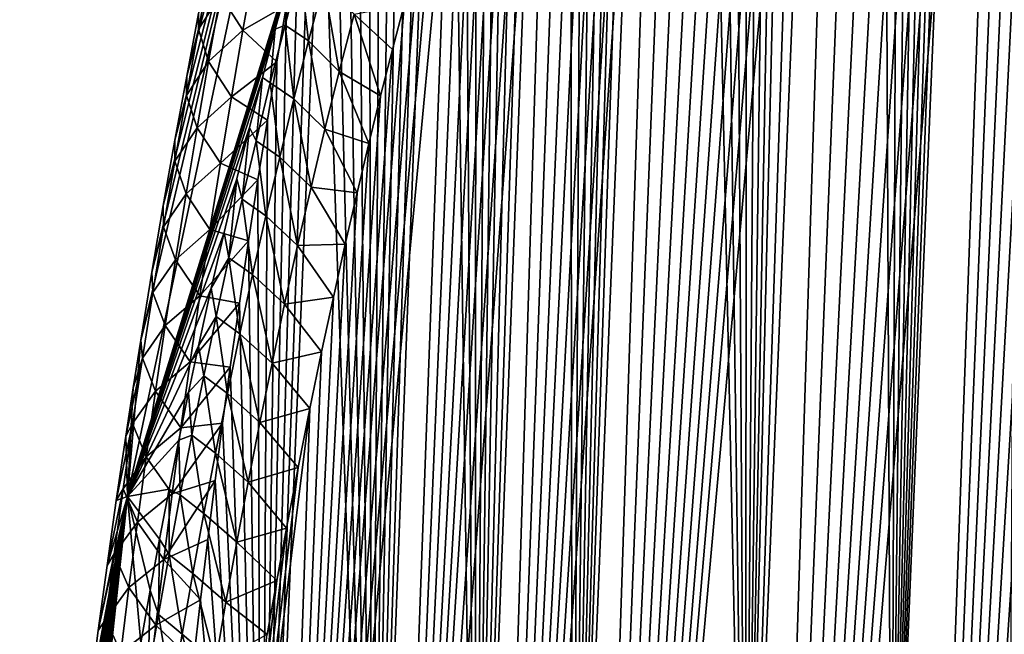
# Model space of a CAD drawing. Header units: metres. Extents: x -109 to 109, y -452 to 89.
# Tile 287 of 656: x -101.45 to -93.06, y -52.03 to -46.79. Entities that reach past the tile are written whole.
import ezdxf

# ---------------------------------------------------------------- set-up
doc = ezdxf.new("R2010")
doc.units = ezdxf.units.M
doc.layers.add('solid_K244270000C71_000', color=7, linetype='CONTINUOUS')

msp = doc.modelspace()

# ---------------------------------------------------------------- linework, layer by layer
at = {"layer": 'solid_K244270000C71_000'}
for points in [[(-94.022644, -55.414265, 51.151218), (-92.847572, -27.260361, 30.973717), (-92.975075, -27.377211, 30.780127)], [(-94.022644, -55.414265, 51.151218), (-93.016296, -54.149242, 52.726505), (-92.847572, -27.260361, 30.973717)], [(-94.022644, -55.414265, 51.151218), (-92.975075, -27.377211, 30.780127), (-93.106697, -27.517937, 30.606272)], [(-94.022644, -55.414265, 51.151218), (-93.106697, -27.517937, 30.606272), (-93.244957, -27.685949, 30.449678)], [(-94.022644, -55.414265, 51.151218), (-93.244957, -27.685949, 30.449678), (-93.392677, -27.88612, 30.309082)], [(-94.022644, -55.414265, 51.151218), (-93.392677, -27.88612, 30.309082), (-93.55265, -28.125059, 30.185366)], [(-94.022644, -55.414265, 51.151218), (-93.55265, -28.125059, 30.185366), (-93.72879, -28.412497, 30.080471)], [(-94.022644, -55.414265, 51.151218), (-93.72879, -28.412497, 30.080471), (-93.924301, -28.758957, 29.999157)], [(-94.022644, -55.414265, 51.151218), (-93.924301, -28.758957, 29.999157), (-94.141762, -29.175703, 29.948576)], [(-95.265274, -56.383423, 49.535679), (-94.141762, -29.175703, 29.948576), (-94.382477, -29.672363, 29.937237)], [(-95.265274, -56.383423, 49.535679), (-94.022644, -55.414265, 51.151218), (-94.141762, -29.175703, 29.948576)], [(-95.265274, -56.383423, 49.535679), (-94.382477, -29.672363, 29.937237), (-94.646667, -30.257067, 29.974277)], [(-95.265274, -56.383423, 49.535679), (-94.646667, -30.257067, 29.974277), (-94.787766, -30.5851, 30.013657)], [(-95.265274, -56.383423, 49.535679), (-94.787766, -30.5851, 30.013657), (-94.934982, -30.939157, 30.068996)], [(-95.265274, -56.383423, 49.535679), (-94.934982, -30.939157, 30.068996), (-95.088448, -31.320286, 30.141293)], [(-95.265274, -56.383423, 49.535679), (-95.088448, -31.320286, 30.141293), (-95.248253, -31.729836, 30.231802)], [(-95.265274, -56.383423, 49.535679), (-95.248253, -31.729836, 30.231802), (-95.414528, -32.170017, 30.34244)], [(-95.265274, -56.383423, 49.535679), (-95.414528, -32.170017, 30.34244), (-95.587364, -32.641632, 30.474035)], [(-95.265274, -56.383423, 49.535679), (-95.587364, -32.641632, 30.474035), (-95.76683, -33.147499, 30.629019)], [(-96.741051, -57.045113, 47.88673), (-95.76683, -33.147499, 30.629019), (-95.953003, -33.68906, 30.808735)], [(-96.741051, -57.045113, 47.88673), (-95.265274, -56.383423, 49.535679), (-95.76683, -33.147499, 30.629019)], [(-96.741051, -57.045113, 47.88673), (-95.953003, -33.68906, 30.808735), (-96.080887, -34.070969, 30.943201)], [(-96.741051, -57.045113, 47.88673), (-96.080887, -34.070969, 30.943201), (-96.211792, -34.470264, 31.090021)], [(-96.741051, -57.045113, 47.88673), (-96.211792, -34.470264, 31.090021), (-96.345703, -34.888424, 31.250441)], [(-96.741051, -57.045113, 47.88673), (-96.345703, -34.888424, 31.250441), (-96.482666, -35.324883, 31.424057)], [(-96.741051, -57.045113, 47.88673), (-96.482666, -35.324883, 31.424057), (-96.622597, -35.781788, 31.612713)], [(-96.741051, -57.045113, 47.88673), (-96.622597, -35.781788, 31.612713), (-96.765526, -36.25909, 31.816397)], [(-97.566322, -57.253407, 47.051598), (-96.765526, -36.25909, 31.816397), (-96.911385, -36.757721, 32.035973)], [(-97.566322, -57.253407, 47.051598), (-96.741051, -57.045113, 47.88673), (-96.765526, -36.25909, 31.816397)], [(-97.566322, -57.253407, 47.051598), (-96.911385, -36.757721, 32.035973), (-97.060059, -37.279671, 32.27317)], [(-97.566322, -57.253407, 47.051598), (-97.060059, -37.279671, 32.27317), (-97.211609, -37.824196, 32.527397)], [(-97.566322, -57.253407, 47.051598), (-97.211609, -37.824196, 32.527397), (-97.326996, -38.249069, 32.730732)], [(-95.265472, -65.832397, 36.041077), (-93.556404, -37.983906, 16.111311), (-93.396362, -38.017689, 15.844117)], [(-95.265472, -65.832397, 36.041077), (-93.73246, -37.984409, 16.417379), (-93.556404, -37.983906, 16.111311)], [(-95.265472, -65.832397, 36.041077), (-93.928284, -38.027466, 16.771633), (-93.73246, -37.984409, 16.417379)], [(-95.265472, -65.832397, 36.041077), (-93.396362, -38.017689, 15.844117), (-93.249046, -38.0802, 15.60823)], [(-95.265472, -65.832397, 36.041077), (-94.146149, -38.123501, 17.181562), (-93.928284, -38.027466, 16.771633)], [(-95.265472, -65.832397, 36.041077), (-93.249046, -38.0802, 15.60823), (-93.111053, -38.168926, 15.396992)], [(-95.265472, -65.832397, 36.041077), (-94.386894, -38.283813, 17.652594), (-94.146149, -38.123501, 17.181562)], [(-95.265472, -65.832397, 36.041077), (-93.111053, -38.168926, 15.396992), (-92.97963, -38.282879, 15.205198)], [(-97.566322, -57.253407, 47.051598), (-97.326996, -38.249069, 32.730732), (-97.443802, -38.688648, 32.945435)], [(-96.741135, -64.509315, 37.2267), (-94.516037, -38.391335, 17.912455), (-94.386894, -38.283813, 17.652594)], [(-95.265472, -65.832397, 36.041077), (-96.741135, -64.509315, 37.2267), (-94.386894, -38.283813, 17.652594)], [(-94.02282, -67.019043, 34.577881), (-95.265472, -65.832397, 36.041077), (-92.97963, -38.282879, 15.205198)], [(-94.02282, -67.019043, 34.577881), (-92.97963, -38.282879, 15.205198), (-92.852493, -38.423332, 15.029336)], [(-96.741135, -64.509315, 37.2267), (-94.6511, -38.51955, 18.189703), (-94.516037, -38.391335, 17.912455)], [(-94.02282, -67.019043, 34.577881), (-92.852493, -38.423332, 15.029336), (-92.727409, -38.593445, 14.866537)], [(-96.741135, -64.509315, 37.2267), (-94.792183, -38.669277, 18.484648), (-94.6511, -38.51955, 18.189703)], [(-94.02282, -67.019043, 34.577881), (-92.727409, -38.593445, 14.866537), (-92.602745, -38.798038, 14.715518)], [(-97.566322, -57.253407, 47.051598), (-97.443802, -38.688648, 32.945435), (-97.562119, -39.142197, 33.170864)], [(-96.741135, -64.509315, 37.2267), (-94.939384, -38.842884, 18.798578), (-94.792183, -38.669277, 18.484648)], [(-94.02282, -67.019043, 34.577881), (-92.602745, -38.798038, 14.715518), (-92.47673, -39.044823, 14.575706)], [(-96.741135, -64.509315, 37.2267), (-95.092819, -39.041664, 19.132132), (-94.939384, -38.842884, 18.798578)], [(-96.741135, -64.509315, 37.2267), (-95.252617, -39.267227, 19.486143), (-95.092819, -39.041664, 19.132132)], [(-94.02282, -67.019043, 34.577881), (-92.47673, -39.044823, 14.575706), (-92.347977, -39.343903, 14.44793)], [(-97.566322, -57.253407, 47.051598), (-97.562119, -39.142197, 33.170864), (-97.681732, -39.611214, 33.408405)], [(-96.741135, -64.509315, 37.2267), (-95.418854, -39.522205, 19.862055), (-95.252617, -39.267227, 19.486143)], [(-94.02282, -67.019043, 34.577881), (-92.347977, -39.343903, 14.44793), (-92.215927, -39.707863, 14.335439)], [(-96.741135, -64.509315, 37.2267), (-95.591644, -39.807671, 20.260345), (-95.418854, -39.522205, 19.862055)], [(-97.566322, -57.253407, 47.051598), (-97.681732, -39.611214, 33.408405), (-97.80246, -40.09697, 33.659195)], [(-94.02282, -67.019043, 34.577881), (-92.215927, -39.707863, 14.335439), (-92.081131, -40.149948, 14.243578)], [(-96.741135, -64.509315, 37.2267), (-95.771065, -40.126808, 20.682823), (-95.591644, -39.807671, 20.260345)], [(-98.449867, -57.374477, 46.21056), (-97.80246, -40.09697, 33.659195), (-97.9245, -40.598301, 33.922165)], [(-98.449867, -57.374477, 46.21056), (-97.566322, -57.253407, 47.051598), (-97.80246, -40.09697, 33.659195)], [(-96.741135, -64.509315, 37.2267), (-95.957207, -40.48138, 21.130384), (-95.771065, -40.126808, 20.682823)], [(-93.016342, -68.066788, 32.850212), (-94.02282, -67.019043, 34.577881), (-92.081131, -40.149948, 14.243578)], [(-97.56636, -63.795826, 37.708031), (-96.085068, -40.738655, 21.443354), (-95.957207, -40.48138, 21.130384)], [(-96.741135, -64.509315, 37.2267), (-97.56636, -63.795826, 37.708031), (-95.957207, -40.48138, 21.130384)], [(-98.449867, -57.374477, 46.21056), (-97.9245, -40.598301, 33.922165), (-98.0476, -41.116417, 34.19846)], [(-97.56636, -63.795826, 37.708031), (-96.215942, -41.013481, 21.768427), (-96.085068, -40.738655, 21.443354)], [(-97.56636, -63.795826, 37.708031), (-96.349823, -41.307537, 22.106564), (-96.215942, -41.013481, 21.768427)], [(-98.449867, -57.374477, 46.21056), (-98.0476, -41.116417, 34.19846), (-98.17144, -41.653194, 34.48983)], [(-97.56636, -63.795826, 37.708031), (-96.48674, -41.620251, 22.457375), (-96.349823, -41.307537, 22.106564)], [(-98.449867, -57.374477, 46.21056), (-98.17144, -41.653194, 34.48983), (-98.271126, -42.095654, 34.733368)], [(-97.56636, -63.795826, 37.708031), (-96.62661, -41.954079, 22.822243), (-96.48674, -41.620251, 22.457375)], [(-97.56636, -63.795826, 37.708031), (-96.769478, -42.30899, 23.201124), (-96.62661, -41.954079, 22.822243)], [(-98.449867, -57.374477, 46.21056), (-98.271126, -42.095654, 34.733368), (-98.371384, -42.549503, 34.986012)], [(-97.56636, -63.795826, 37.708031), (-96.915268, -42.686115, 23.594599), (-96.769478, -42.30899, 23.201124)], [(-98.488525, -44.278255, 26.97695), (-100.529755, -50.854004, 35.608356), (-98.742416, -42.415699, 29.699793)], [(-100.417465, -49.52158, 37.417736), (-98.742416, -42.415699, 29.699793), (-100.529755, -50.854004, 35.608356)], [(-100.417465, -49.52158, 37.417736), (-100.322319, -48.942429, 37.059685), (-98.742416, -42.415699, 29.699793)], [(-100.322319, -48.942429, 37.059685), (-100.225433, -48.375698, 36.713505), (-98.742416, -42.415699, 29.699793)], [(-100.225433, -48.375698, 36.713505), (-100.126541, -47.818527, 36.37743), (-98.742416, -42.415699, 29.699793)], [(-100.126541, -47.818527, 36.37743), (-100.026085, -47.272305, 36.051872), (-98.742416, -42.415699, 29.699793)], [(-100.026085, -47.272305, 36.051872), (-99.924545, -46.738407, 35.737255), (-98.742416, -42.415699, 29.699793)], [(-98.449867, -57.374477, 46.21056), (-98.371384, -42.549503, 34.986012), (-98.471939, -43.015869, 35.248852)], [(-98.449883, -63.046932, 38.109436), (-97.063866, -43.087753, 24.003942), (-96.915268, -42.686115, 23.594599)], [(-97.56636, -63.795826, 37.708031), (-98.449883, -63.046932, 38.109436), (-96.915268, -42.686115, 23.594599)], [(-98.449867, -57.374477, 46.21056), (-98.471939, -43.015869, 35.248852), (-98.572525, -43.495884, 35.522976)], [(-98.449883, -63.046932, 38.109436), (-97.215332, -43.513096, 24.428658), (-97.063866, -43.087753, 24.003942)], [(-98.449867, -57.374477, 46.21056), (-98.572525, -43.495884, 35.522976), (-98.673218, -43.989258, 35.808067)], [(-98.449883, -63.046932, 38.109436), (-97.33065, -43.849625, 24.758335), (-97.215332, -43.513096, 24.428658)], [(-98.449883, -63.046932, 38.109436), (-97.447388, -44.201847, 25.097933), (-97.33065, -43.849625, 24.758335)], [(-98.449867, -57.374477, 46.21056), (-98.673218, -43.989258, 35.808067), (-98.774178, -44.495281, 36.103432)], [(-98.488525, -44.278255, 26.97695), (-98.622734, -44.68383, 27.369627), (-100.529755, -50.854004, 35.608356)], [(-98.449883, -63.046932, 38.109436), (-97.56562, -44.568916, 25.446974), (-97.447388, -44.201847, 25.097933)], [(-98.449867, -57.374477, 46.21056), (-98.774178, -44.495281, 36.103432), (-98.875015, -45.015362, 36.410442)], [(-98.449883, -63.046932, 38.109436), (-97.685143, -44.952633, 25.806398), (-97.56562, -44.568916, 25.446974)], [(-98.622734, -44.68383, 27.369627), (-98.750992, -45.085796, 27.75202), (-100.529755, -50.854004, 35.608356)], [(-98.449883, -63.046932, 38.109436), (-97.805786, -45.354504, 26.177), (-97.685143, -44.952633, 25.806398)], [(-99.391632, -57.40308, 45.36454), (-98.875015, -45.015362, 36.410442), (-98.975334, -45.550922, 36.730484)], [(-99.391632, -57.40308, 45.36454), (-98.449867, -57.374477, 46.21056), (-98.875015, -45.015362, 36.410442)], [(-98.750992, -45.085796, 27.75202), (-98.880241, -45.505646, 28.144968), (-100.529755, -50.854004, 35.608356)], [(-99.391647, -62.261723, 38.425667), (-97.927719, -45.773125, 26.558054), (-97.805786, -45.354504, 26.177)], [(-98.449883, -63.046932, 38.109436), (-99.391647, -62.261723, 38.425667), (-97.805786, -45.354504, 26.177)], [(-98.880241, -45.505646, 28.144968), (-99.009941, -45.941948, 28.547884), (-100.529755, -50.854004, 35.608356)], [(-99.391632, -57.40308, 45.36454), (-98.975334, -45.550922, 36.730484), (-99.075081, -46.10231, 37.063828)], [(-99.391647, -62.261723, 38.425667), (-98.05072, -46.209988, 26.950306), (-97.927719, -45.773125, 26.558054)], [(-99.009941, -45.941948, 28.547884), (-99.140221, -46.396717, 28.961666), (-100.529755, -50.854004, 35.608356)], [(-99.391632, -57.40308, 45.36454), (-99.075081, -46.10231, 37.063828), (-99.174675, -46.668159, 37.409054)], [(-99.391647, -62.261723, 38.425667), (-98.174446, -46.667366, 27.354916), (-98.05072, -46.209988, 26.950306)], [(-99.925247, -46.874619, 36.191265), (-99.818054, -46.31134, 35.844326), (-99.924545, -46.738407, 35.737255)], [(-99.737221, -46.58456, 36.533535), (-99.818054, -46.31134, 35.844326), (-99.925247, -46.874619, 36.191265)], [(-99.547684, -46.881508, 37.174248), (-99.446693, -46.313374, 36.824619), (-99.737221, -46.58456, 36.533535)], [(-99.547684, -46.881508, 37.174248), (-99.174675, -46.668159, 37.409054), (-99.446693, -46.313374, 36.824619)], [(-99.059052, -46.351757, 28.653868), (-99.188431, -46.84008, 29.067131), (-99.140221, -46.396717, 28.961666)], [(-99.059052, -46.351757, 28.653868), (-98.988068, -46.971348, 28.587891), (-99.188431, -46.84008, 29.067131)], [(-99.059052, -46.351757, 28.653868), (-98.85907, -46.480385, 28.169094), (-98.988068, -46.971348, 28.587891)], [(-99.140221, -46.396717, 28.961666), (-99.271141, -46.872097, 29.387268), (-100.529755, -50.854004, 35.608356)], [(-99.188431, -46.84008, 29.067131), (-99.271141, -46.872097, 29.387268), (-99.140221, -46.396717, 28.961666)], [(-98.726128, -47.233299, 28.283289), (-98.988068, -46.971348, 28.587891), (-98.85907, -46.480385, 28.169094)], [(-98.600021, -46.745045, 27.864094), (-98.726128, -47.233299, 28.283289), (-98.85907, -46.480385, 28.169094)], [(-99.839081, -47.149155, 36.883251), (-99.737221, -46.58456, 36.533535), (-99.925247, -46.874619, 36.191265)], [(-99.547684, -46.881508, 37.174248), (-99.737221, -46.58456, 36.533535), (-99.839081, -47.149155, 36.883251)], [(-99.547684, -46.881508, 37.174248), (-99.257149, -47.151745, 37.706882), (-99.174675, -46.668159, 37.409054)], [(-99.391647, -62.261723, 38.425667), (-98.27404, -47.047523, 27.687271), (-98.174446, -46.667366, 27.354916)], [(-99.391632, -57.40308, 45.36454), (-99.174675, -46.668159, 37.409054), (-99.257149, -47.151745, 37.706882)], [(-98.600021, -46.745045, 27.864094), (-98.174446, -46.667366, 27.354916), (-98.27404, -47.047523, 27.687271)], [(-99.925247, -46.874619, 36.191265), (-99.924545, -46.738407, 35.737255), (-100.026085, -47.272305, 36.051872)], [(-98.600021, -46.745045, 27.864094), (-98.374199, -47.440113, 28.027201), (-98.726128, -47.233299, 28.283289)], [(-98.600021, -46.745045, 27.864094), (-98.27404, -47.047523, 27.687271), (-98.374199, -47.440113, 28.027201)], [(-99.271141, -46.872097, 29.387268), (-99.380554, -47.284294, 29.751112), (-100.529755, -50.854004, 35.608356)], [(-100.028481, -47.436779, 36.54097), (-99.925247, -46.874619, 36.191265), (-100.026085, -47.272305, 36.051872)], [(-99.839081, -47.149155, 36.883251), (-99.925247, -46.874619, 36.191265), (-100.028481, -47.436779, 36.54097)], [(-99.64489, -47.448574, 37.526764), (-99.547684, -46.881508, 37.174248), (-99.839081, -47.149155, 36.883251)], [(-99.64489, -47.448574, 37.526764), (-99.257149, -47.151745, 37.706882), (-99.547684, -46.881508, 37.174248)], [(-99.313713, -47.331234, 29.477926), (-99.380554, -47.284294, 29.751112), (-99.271141, -46.872097, 29.387268)], [(-99.188431, -46.84008, 29.067131), (-99.313713, -47.331234, 29.477926), (-99.271141, -46.872097, 29.387268)], [(-99.188431, -46.84008, 29.067131), (-99.112999, -47.465359, 29.004169), (-99.313713, -47.331234, 29.477926)], [(-99.188431, -46.84008, 29.067131), (-98.988068, -46.971348, 28.587891), (-99.112999, -47.465359, 29.004169)], [(-99.391647, -62.261723, 38.425667), (-98.374199, -47.440113, 28.027201), (-98.27404, -47.047523, 27.687271)], [(-98.84832, -47.724747, 28.700003), (-99.112999, -47.465359, 29.004169), (-98.988068, -46.971348, 28.587891)], [(-98.726128, -47.233299, 28.283289), (-98.84832, -47.724747, 28.700003), (-98.988068, -46.971348, 28.587891)], [(-99.937096, -47.712673, 37.235718), (-99.839081, -47.149155, 36.883251), (-100.028481, -47.436779, 36.54097)], [(-99.64489, -47.448574, 37.526764), (-99.839081, -47.149155, 36.883251), (-99.937096, -47.712673, 37.235718)], [(-99.64489, -47.448574, 37.526764), (-99.33876, -47.647247, 38.014946), (-99.257149, -47.151745, 37.706882)], [(-99.391632, -57.40308, 45.36454), (-99.257149, -47.151745, 37.706882), (-99.33876, -47.647247, 38.014946)], [(-99.380554, -47.284294, 29.751112), (-99.489777, -47.709587, 30.122654), (-100.529755, -50.854004, 35.608356)], [(-100.028481, -47.436779, 36.54097), (-100.026085, -47.272305, 36.051872), (-100.126541, -47.818527, 36.37743)], [(-99.434975, -47.825069, 29.886377), (-99.489777, -47.709587, 30.122654), (-99.380554, -47.284294, 29.751112)], [(-99.313713, -47.331234, 29.477926), (-99.434975, -47.825069, 29.886377), (-99.380554, -47.284294, 29.751112)], [(-98.726128, -47.233299, 28.283289), (-98.474648, -47.846546, 28.375387), (-98.84832, -47.724747, 28.700003)], [(-98.726128, -47.233299, 28.283289), (-98.374199, -47.440113, 28.027201), (-98.474648, -47.846546, 28.375387)], [(-99.313713, -47.331234, 29.477926), (-99.233948, -47.96225, 29.418051), (-99.434975, -47.825069, 29.886377)], [(-99.313713, -47.331234, 29.477926), (-99.112999, -47.465359, 29.004169), (-99.233948, -47.96225, 29.418051)], [(-100.1278, -47.99786, 36.893326), (-100.028481, -47.436779, 36.54097), (-100.126541, -47.818527, 36.37743)], [(-99.937096, -47.712673, 37.235718), (-100.028481, -47.436779, 36.54097), (-100.1278, -47.99786, 36.893326)], [(-99.738342, -48.014591, 37.88205), (-99.64489, -47.448574, 37.526764), (-99.937096, -47.712673, 37.235718)], [(-99.738342, -48.014591, 37.88205), (-99.33876, -47.647247, 38.014946), (-99.64489, -47.448574, 37.526764)], [(-99.391647, -62.261723, 38.425667), (-98.474648, -47.846546, 28.375387), (-98.374199, -47.440113, 28.027201)], [(-98.96666, -48.2192, 29.114342), (-99.233948, -47.96225, 29.418051), (-99.112999, -47.465359, 29.004169)], [(-98.84832, -47.724747, 28.700003), (-98.96666, -48.2192, 29.114342), (-99.112999, -47.465359, 29.004169)], [(-99.489777, -47.709587, 30.122654), (-99.598831, -48.149349, 30.502493), (-100.529755, -50.854004, 35.608356)], [(-100.031303, -48.275154, 37.59082), (-99.937096, -47.712673, 37.235718), (-100.1278, -47.99786, 36.893326)], [(-99.738342, -48.014591, 37.88205), (-99.937096, -47.712673, 37.235718), (-100.031303, -48.275154, 37.59082)], [(-99.738342, -48.014591, 37.88205), (-99.419159, -48.155563, 38.334179), (-99.33876, -47.647247, 38.014946)], [(-99.552284, -48.321457, 30.292585), (-99.598831, -48.149349, 30.502493), (-99.489777, -47.709587, 30.122654)], [(-99.434975, -47.825069, 29.886377), (-99.552284, -48.321457, 30.292585), (-99.489777, -47.709587, 30.122654)], [(-99.391632, -57.40308, 45.36454), (-99.33876, -47.647247, 38.014946), (-99.419159, -48.155563, 38.334179)], [(-98.84832, -47.724747, 28.700003), (-98.575127, -48.268223, 28.732523), (-98.96666, -48.2192, 29.114342)], [(-98.84832, -47.724747, 28.700003), (-98.474648, -47.846546, 28.375387), (-98.575127, -48.268223, 28.732523)], [(-100.1278, -47.99786, 36.893326), (-100.126541, -47.818527, 36.37743), (-100.225433, -48.375698, 36.713505)], [(-99.434975, -47.825069, 29.886377), (-99.350967, -48.46188, 29.829641), (-99.552284, -48.321457, 30.292585)], [(-99.434975, -47.825069, 29.886377), (-99.233948, -47.96225, 29.418051), (-99.350967, -48.46188, 29.829641)], [(-99.391647, -62.261723, 38.425667), (-98.575127, -48.268223, 28.732523), (-98.474648, -47.846546, 28.375387)], [(-99.0812, -48.716503, 29.526407), (-99.350967, -48.46188, 29.829641), (-99.233948, -47.96225, 29.418051)], [(-98.96666, -48.2192, 29.114342), (-99.0812, -48.716503, 29.526407), (-99.233948, -47.96225, 29.418051)], [(-100.223228, -48.557892, 37.24823), (-100.1278, -47.99786, 36.893326), (-100.225433, -48.375698, 36.713505)], [(-100.031303, -48.275154, 37.59082), (-100.1278, -47.99786, 36.893326), (-100.223228, -48.557892, 37.24823)], [(-99.828072, -48.579582, 38.23999), (-99.738342, -48.014591, 37.88205), (-100.031303, -48.275154, 37.59082)], [(-99.828072, -48.579582, 38.23999), (-99.419159, -48.155563, 38.334179), (-99.738342, -48.014591, 37.88205)], [(-99.598831, -48.149349, 30.502493), (-99.707741, -48.605064, 30.891287), (-100.529755, -50.854004, 35.608356)], [(-99.828072, -48.579582, 38.23999), (-99.498718, -48.675579, 38.663399), (-99.419159, -48.155563, 38.334179)], [(-99.665695, -48.820282, 30.696638), (-99.707741, -48.605064, 30.891287), (-99.598831, -48.149349, 30.502493)], [(-99.552284, -48.321457, 30.292585), (-99.665695, -48.820282, 30.696638), (-99.598831, -48.149349, 30.502493)], [(-99.391632, -57.40308, 45.36454), (-99.419159, -48.155563, 38.334179), (-99.498718, -48.675579, 38.663399)], [(-98.96666, -48.2192, 29.114342), (-98.675713, -48.704742, 29.09844), (-99.0812, -48.716503, 29.526407)], [(-98.96666, -48.2192, 29.114342), (-98.575127, -48.268223, 28.732523), (-98.675713, -48.704742, 29.09844)], [(-100.121742, -48.836617, 37.948456), (-100.031303, -48.275154, 37.59082), (-100.223228, -48.557892, 37.24823)], [(-99.828072, -48.579582, 38.23999), (-100.031303, -48.275154, 37.59082), (-100.121742, -48.836617, 37.948456)], [(-99.391647, -62.261723, 38.425667), (-98.675713, -48.704742, 29.09844), (-98.575127, -48.268223, 28.732523)], [(-100.223228, -48.557892, 37.24823), (-100.225433, -48.375698, 36.713505), (-100.322319, -48.942429, 37.059685)], [(-99.552284, -48.321457, 30.292585), (-99.464111, -48.964119, 30.239027), (-99.665695, -48.820282, 30.696638)], [(-99.552284, -48.321457, 30.292585), (-99.350967, -48.46188, 29.829641), (-99.464111, -48.964119, 30.239027)], [(-99.192001, -49.216534, 29.936275), (-99.464111, -48.964119, 30.239027), (-99.350967, -48.46188, 29.829641)], [(-99.0812, -48.716503, 29.526407), (-99.192001, -49.216534, 29.936275), (-99.350967, -48.46188, 29.829641)], [(-100.314812, -49.116905, 37.605576), (-100.223228, -48.557892, 37.24823), (-100.322319, -48.942429, 37.059685)], [(-100.121742, -48.836617, 37.948456), (-100.223228, -48.557892, 37.24823), (-100.314812, -49.116905, 37.605576)], [(-99.707741, -48.605064, 30.891287), (-99.816483, -49.078228, 31.289688), (-100.529755, -50.854004, 35.608356)], [(-99.914093, -49.143559, 38.600502), (-99.828072, -48.579582, 38.23999), (-100.121742, -48.836617, 37.948456)], [(-99.914093, -49.143559, 38.600502), (-99.498718, -48.675579, 38.663399), (-99.828072, -48.579582, 38.23999)], [(-99.665695, -48.820282, 30.696638), (-99.816483, -49.078228, 31.289688), (-99.707741, -48.605064, 30.891287)], [(-99.914093, -49.143559, 38.600502), (-99.577583, -49.206921, 39.002174), (-99.498718, -48.675579, 38.663399)], [(-99.391632, -57.40308, 45.36454), (-99.498718, -48.675579, 38.663399), (-99.577583, -49.206921, 39.002174)], [(-99.391647, -62.261723, 38.425667), (-98.77655, -49.155216, 29.472715), (-98.675713, -48.704742, 29.09844)], [(-99.0812, -48.716503, 29.526407), (-98.77655, -49.155216, 29.472715), (-99.192001, -49.216534, 29.936275)], [(-99.0812, -48.716503, 29.526407), (-98.675713, -48.704742, 29.09844), (-98.77655, -49.155216, 29.472715)], [(-100.20842, -49.397079, 38.308537), (-100.121742, -48.836617, 37.948456), (-100.314812, -49.116905, 37.605576)], [(-99.914093, -49.143559, 38.600502), (-100.121742, -48.836617, 37.948456), (-100.20842, -49.397079, 38.308537)], [(-99.665695, -48.820282, 30.696638), (-99.775253, -49.321442, 31.098625), (-99.816483, -49.078228, 31.289688)], [(-99.665695, -48.820282, 30.696638), (-99.573433, -49.468849, 30.646296), (-99.775253, -49.321442, 31.098625)], [(-99.665695, -48.820282, 30.696638), (-99.464111, -48.964119, 30.239027), (-99.573433, -49.468849, 30.646296)], [(-100.314812, -49.116905, 37.605576), (-100.322319, -48.942429, 37.059685), (-100.417465, -49.52158, 37.417736)], [(-99.299095, -49.719154, 30.34403), (-99.573433, -49.468849, 30.646296), (-99.464111, -48.964119, 30.239027)], [(-99.192001, -49.216534, 29.936275), (-99.299095, -49.719154, 30.34403), (-99.464111, -48.964119, 30.239027)], [(-99.816483, -49.078228, 31.289688), (-99.924988, -49.569542, 31.69857), (-100.529755, -50.854004, 35.608356)], [(-100.402565, -49.674923, 37.965282), (-100.314812, -49.116905, 37.605576), (-100.417465, -49.52158, 37.417736)], [(-100.20842, -49.397079, 38.308537), (-100.314812, -49.116905, 37.605576), (-100.402565, -49.674923, 37.965282)], [(-99.996429, -49.706543, 38.963497), (-99.914093, -49.143559, 38.600502), (-100.20842, -49.397079, 38.308537)], [(-99.996429, -49.706543, 38.963497), (-99.577583, -49.206921, 39.002174), (-99.914093, -49.143559, 38.600502)], [(-99.775253, -49.321442, 31.098625), (-99.924988, -49.569542, 31.69857), (-99.816483, -49.078228, 31.289688)], [(-99.996429, -49.706543, 38.963497), (-99.655251, -49.751003, 39.35194), (-99.577583, -49.206921, 39.002174)], [(-99.391632, -57.40308, 45.36454), (-99.577583, -49.206921, 39.002174), (-99.655251, -49.751003, 39.35194)], [(-99.391647, -62.261723, 38.425667), (-98.877258, -49.621414, 29.856197), (-98.77655, -49.155216, 29.472715)], [(-99.192001, -49.216534, 29.936275), (-98.877258, -49.621414, 29.856197), (-99.299095, -49.719154, 30.34403)], [(-99.192001, -49.216534, 29.936275), (-98.77655, -49.155216, 29.472715), (-98.877258, -49.621414, 29.856197)], [(-100.291367, -49.956562, 38.670982), (-100.20842, -49.397079, 38.308537), (-100.402565, -49.674923, 37.965282)], [(-99.996429, -49.706543, 38.963497), (-100.20842, -49.397079, 38.308537), (-100.291367, -49.956562, 38.670982)], [(-99.775253, -49.321442, 31.098625), (-99.88102, -49.824818, 31.498632), (-99.924988, -49.569542, 31.69857)], [(-99.775253, -49.321442, 31.098625), (-99.678986, -49.975952, 31.051529), (-99.88102, -49.824818, 31.498632)], [(-99.775253, -49.321442, 31.098625), (-99.573433, -49.468849, 30.646296), (-99.678986, -49.975952, 31.051529)], [(-99.402527, -50.224247, 30.749746), (-99.678986, -49.975952, 31.051529), (-99.573433, -49.468849, 30.646296)], [(-99.299095, -49.719154, 30.34403), (-99.402527, -50.224247, 30.749746), (-99.573433, -49.468849, 30.646296)], [(-100.481819, -49.927483, 37.670967), (-100.417465, -49.52158, 37.417736), (-100.529755, -50.854004, 35.608356)], [(-100.402565, -49.674923, 37.965282), (-100.417465, -49.52158, 37.417736), (-100.481819, -49.927483, 37.670967)], [(-99.924988, -49.569542, 31.69857), (-100.009621, -49.966896, 32.026264), (-100.529755, -50.854004, 35.608356)], [(-99.88102, -49.824818, 31.498632), (-100.009621, -49.966896, 32.026264), (-99.924988, -49.569542, 31.69857)], [(-99.391647, -62.261723, 38.425667), (-98.977455, -50.105129, 30.249748), (-98.877258, -49.621414, 29.856197)], [(-99.299095, -49.719154, 30.34403), (-98.877258, -49.621414, 29.856197), (-98.977455, -50.105129, 30.249748)], [(-100.402565, -49.674923, 37.965282), (-100.481819, -49.927483, 37.670967), (-100.544991, -50.338303, 37.929119)], [(-100.486526, -50.23196, 38.327278), (-100.402565, -49.674923, 37.965282), (-100.544991, -50.338303, 37.929119)], [(-100.291367, -49.956562, 38.670982), (-100.402565, -49.674923, 37.965282), (-100.486526, -50.23196, 38.327278)], [(-100.075104, -50.268539, 39.328888), (-99.996429, -49.706543, 38.963497), (-100.291367, -49.956562, 38.670982)], [(-100.075104, -50.268539, 39.328888), (-99.655251, -49.751003, 39.35194), (-99.996429, -49.706543, 38.963497)], [(-99.299095, -49.719154, 30.34403), (-98.977455, -50.105129, 30.249748), (-99.402527, -50.224247, 30.749746)], [(-100.075104, -50.268539, 39.328888), (-99.720505, -50.228569, 39.66156), (-99.655251, -49.751003, 39.35194)], [(-99.391632, -57.40308, 45.36454), (-99.655251, -49.751003, 39.35194), (-99.720505, -50.228569, 39.66156)], [(-99.88102, -49.824818, 31.498632), (-99.983025, -50.330322, 31.896732), (-100.009621, -49.966896, 32.026264)], [(-99.88102, -49.824818, 31.498632), (-99.7808, -50.485317, 31.454803), (-99.983025, -50.330322, 31.896732)], [(-99.88102, -49.824818, 31.498632), (-99.678986, -49.975952, 31.051529), (-99.7808, -50.485317, 31.454803)], [(-100.544991, -50.338303, 37.929119), (-100.481819, -49.927483, 37.670967), (-100.529755, -50.854004, 35.608356)], [(-100.009621, -49.966896, 32.026264), (-100.093536, -50.374344, 32.35947), (-100.529755, -50.854004, 35.608356)], [(-100.370598, -50.515079, 39.035717), (-100.291367, -49.956562, 38.670982), (-100.486526, -50.23196, 38.327278)], [(-100.075104, -50.268539, 39.328888), (-100.291367, -49.956562, 38.670982), (-100.370598, -50.515079, 39.035717)], [(-99.983025, -50.330322, 31.896732), (-100.093536, -50.374344, 32.35947), (-100.009621, -49.966896, 32.026264)], [(-99.502342, -50.731693, 31.153496), (-99.7808, -50.485317, 31.454803), (-99.678986, -49.975952, 31.051529)], [(-99.402527, -50.224247, 30.749746), (-99.502342, -50.731693, 31.153496), (-99.678986, -49.975952, 31.051529)], [(-100.391487, -61.438896, 38.650555), (-99.07708, -50.606731, 30.653612), (-98.977455, -50.105129, 30.249748)], [(-99.391647, -62.261723, 38.425667), (-100.391487, -61.438896, 38.650555), (-98.977455, -50.105129, 30.249748)], [(-99.402527, -50.224247, 30.749746), (-98.977455, -50.105129, 30.249748), (-99.07708, -50.606731, 30.653612)], [(-100.486526, -50.23196, 38.327278), (-100.544991, -50.338303, 37.929119), (-100.626419, -50.888008, 38.277401)], [(-100.566704, -50.78804, 38.691479), (-100.486526, -50.23196, 38.327278), (-100.626419, -50.888008, 38.277401)], [(-100.370598, -50.515079, 39.035717), (-100.486526, -50.23196, 38.327278), (-100.566704, -50.78804, 38.691479)], [(-100.150131, -50.829563, 39.696598), (-99.784203, -50.717426, 39.981197), (-99.720505, -50.228569, 39.66156)], [(-100.150131, -50.829563, 39.696598), (-99.720505, -50.228569, 39.66156), (-100.075104, -50.268539, 39.328888)], [(-99.391632, -57.40308, 45.36454), (-99.720505, -50.228569, 39.66156), (-99.784203, -50.717426, 39.981197)], [(-99.402527, -50.224247, 30.749746), (-99.07708, -50.606731, 30.653612), (-99.502342, -50.731693, 31.153496)], [(-100.150131, -50.829563, 39.696598), (-100.075104, -50.268539, 39.328888), (-100.370598, -50.515079, 39.035717)], [(-100.626419, -50.888008, 38.277401), (-100.544991, -50.338303, 37.929119), (-100.529755, -50.854004, 35.608356)], [(-100.093536, -50.374344, 32.35947), (-100.176476, -50.791401, 32.697548), (-100.529755, -50.854004, 35.608356)], [(-100.081314, -50.837872, 32.292984), (-100.176476, -50.791401, 32.697548), (-100.093536, -50.374344, 32.35947)], [(-99.983025, -50.330322, 31.896732), (-100.081314, -50.837872, 32.292984), (-100.093536, -50.374344, 32.35947)], [(-99.983025, -50.330322, 31.896732), (-99.878914, -50.996861, 31.856176), (-100.081314, -50.837872, 32.292984)], [(-99.983025, -50.330322, 31.896732), (-99.7808, -50.485317, 31.454803), (-99.878914, -50.996861, 31.856176)], [(-99.598557, -51.241402, 31.555334), (-99.878914, -50.996861, 31.856176), (-99.7808, -50.485317, 31.454803)], [(-99.502342, -50.731693, 31.153496), (-99.598557, -51.241402, 31.555334), (-99.7808, -50.485317, 31.454803)], [(-100.446144, -51.072651, 39.402653), (-100.370598, -50.515079, 39.035717), (-100.566704, -50.78804, 38.691479)], [(-100.150131, -50.829563, 39.696598), (-100.370598, -50.515079, 39.035717), (-100.446144, -51.072651, 39.402653)], [(-100.391487, -61.438896, 38.650555), (-99.176544, -51.124435, 31.066996), (-99.07708, -50.606731, 30.653612)], [(-99.502342, -50.731693, 31.153496), (-99.07708, -50.606731, 30.653612), (-99.176544, -51.124435, 31.066996)], [(-100.221527, -51.389626, 40.066544), (-99.846458, -51.218647, 40.311523), (-99.784203, -50.717426, 39.981197)], [(-100.221527, -51.389626, 40.066544), (-99.784203, -50.717426, 39.981197), (-100.150131, -50.829563, 39.696598)], [(-99.391632, -57.40308, 45.36454), (-99.784203, -50.717426, 39.981197), (-99.846458, -51.218647, 40.311523)], [(-99.502342, -50.731693, 31.153496), (-99.176544, -51.124435, 31.066996), (-99.598557, -51.241402, 31.555334)], [(-100.566704, -50.78804, 38.691479), (-100.626419, -50.888008, 38.277401), (-100.704781, -51.441158, 38.63118)], [(-100.643127, -51.343182, 39.057812), (-100.566704, -50.78804, 38.691479), (-100.704781, -51.441158, 38.63118)], [(-100.446144, -51.072651, 39.402653), (-100.566704, -50.78804, 38.691479), (-100.643127, -51.343182, 39.057812)], [(-100.176476, -50.791401, 32.697548), (-100.258171, -51.217583, 33.039848), (-100.529755, -50.854004, 35.608356)], [(-100.175911, -51.347382, 32.68745), (-100.258171, -51.217583, 33.039848), (-100.176476, -50.791401, 32.697548)], [(-100.081314, -50.837872, 32.292984), (-100.175911, -51.347382, 32.68745), (-100.176476, -50.791401, 32.697548)], [(-100.529755, -50.854004, 35.608356), (-100.417511, -52.098797, 33.737648), (-101.448524, -59.359497, 41.563969)], [(-101.42804, -58.779675, 42.39204), (-100.529755, -50.854004, 35.608356), (-101.448524, -59.359497, 41.563969)], [(-101.42804, -58.779675, 42.39204), (-101.336945, -57.703663, 42.865547), (-100.529755, -50.854004, 35.608356)], [(-101.336945, -57.703663, 42.865547), (-101.304268, -57.207249, 42.514999), (-100.529755, -50.854004, 35.608356)], [(-101.304268, -57.207249, 42.514999), (-101.26857, -56.711372, 42.1674), (-100.529755, -50.854004, 35.608356)], [(-101.26857, -56.711372, 42.1674), (-101.229889, -56.216042, 41.82275), (-100.529755, -50.854004, 35.608356)], [(-101.229889, -56.216042, 41.82275), (-101.18824, -55.721279, 41.481052), (-100.529755, -50.854004, 35.608356)], [(-101.18824, -55.721279, 41.481052), (-101.143661, -55.227097, 41.142303), (-100.529755, -50.854004, 35.608356)], [(-101.143661, -55.227097, 41.142303), (-101.096146, -54.733173, 40.806244), (-100.529755, -50.854004, 35.608356)], [(-101.096146, -54.733173, 40.806244), (-101.045631, -54.23877, 40.472321), (-100.529755, -50.854004, 35.608356)], [(-101.045631, -54.23877, 40.472321), (-100.984344, -53.67411, 40.093983), (-100.529755, -50.854004, 35.608356)], [(-100.984344, -53.67411, 40.093983), (-100.919441, -53.111057, 39.720005), (-100.529755, -50.854004, 35.608356)], [(-100.919441, -53.111057, 39.720005), (-100.851112, -52.550873, 39.351276), (-100.529755, -50.854004, 35.608356)], [(-100.851112, -52.550873, 39.351276), (-100.77961, -51.994808, 38.988686), (-100.529755, -50.854004, 35.608356)], [(-100.77961, -51.994808, 38.988686), (-100.704781, -51.441158, 38.63118), (-100.529755, -50.854004, 35.608356)], [(-100.704781, -51.441158, 38.63118), (-100.626419, -50.888008, 38.277401), (-100.529755, -50.854004, 35.608356)], [(-100.338402, -51.652546, 33.385838), (-100.417511, -52.098797, 33.737648), (-100.529755, -50.854004, 35.608356)], [(-100.258171, -51.217583, 33.039848), (-100.338402, -51.652546, 33.385838), (-100.529755, -50.854004, 35.608356)], [(-100.221527, -51.389626, 40.066544), (-100.150131, -50.829563, 39.696598), (-100.446144, -51.072651, 39.402653)], [(-100.081314, -50.837872, 32.292984), (-99.973366, -51.51049, 32.255711), (-100.175911, -51.347382, 32.68745)], [(-100.081314, -50.837872, 32.292984), (-99.878914, -50.996861, 31.856176), (-99.973366, -51.51049, 32.255711)], [(-100.518021, -51.629284, 39.771725), (-100.446144, -51.072651, 39.402653), (-100.643127, -51.343182, 39.057812)], [(-100.221527, -51.389626, 40.066544), (-100.446144, -51.072651, 39.402653), (-100.518021, -51.629284, 39.771725)], [(-99.691216, -51.753281, 31.955315), (-99.973366, -51.51049, 32.255711), (-99.878914, -50.996861, 31.856176)], [(-99.598557, -51.241402, 31.555334), (-99.691216, -51.753281, 31.955315), (-99.878914, -50.996861, 31.856176)], [(-100.391487, -61.438896, 38.650555), (-99.258911, -51.569481, 31.419317), (-99.176544, -51.124435, 31.066996)], [(-99.598557, -51.241402, 31.555334), (-99.176544, -51.124435, 31.066996), (-99.258911, -51.569481, 31.419317)], [(-100.266853, -51.858776, 33.080193), (-100.338402, -51.652546, 33.385838), (-100.258171, -51.217583, 33.039848)], [(-100.175911, -51.347382, 32.68745), (-100.266853, -51.858776, 33.080193), (-100.258171, -51.217583, 33.039848)], [(-100.221527, -51.389626, 40.066544), (-99.908058, -51.732437, 40.652073), (-99.846458, -51.218647, 40.311523)], [(-99.391632, -57.40308, 45.36454), (-99.846458, -51.218647, 40.311523), (-99.908058, -51.732437, 40.652073)], [(-99.598557, -51.241402, 31.555334), (-99.258911, -51.569481, 31.419317), (-99.691216, -51.753281, 31.955315)], [(-100.643127, -51.343182, 39.057812), (-100.704781, -51.441158, 38.63118), (-100.77961, -51.994808, 38.988686)], [(-100.715813, -51.8974, 39.426205), (-100.643127, -51.343182, 39.057812), (-100.77961, -51.994808, 38.988686)], [(-100.518021, -51.629284, 39.771725), (-100.643127, -51.343182, 39.057812), (-100.715813, -51.8974, 39.426205)], [(-100.289307, -51.948727, 40.438671), (-100.221527, -51.389626, 40.066544), (-100.518021, -51.629284, 39.771725)], [(-100.289307, -51.948727, 40.438671), (-99.908058, -51.732437, 40.652073), (-100.221527, -51.389626, 40.066544)], [(-100.175911, -51.347382, 32.68745), (-100.064171, -52.026119, 32.653465), (-100.266853, -51.858776, 33.080193)], [(-100.175911, -51.347382, 32.68745), (-99.973366, -51.51049, 32.255711), (-100.064171, -52.026119, 32.653465)], [(-100.391487, -61.438896, 38.650555), (-99.340408, -52.028172, 31.779306), (-99.258911, -51.569481, 31.419317)], [(-99.780327, -52.267242, 32.353497), (-100.064171, -52.026119, 32.653465), (-99.973366, -51.51049, 32.255711)], [(-99.691216, -51.753281, 31.955315), (-99.780327, -52.267242, 32.353497), (-99.973366, -51.51049, 32.255711)], [(-99.691216, -51.753281, 31.955315), (-99.258911, -51.569481, 31.419317), (-99.340408, -52.028172, 31.779306)], [(-100.586235, -52.184982, 40.142876), (-100.518021, -51.629284, 39.771725), (-100.715813, -51.8974, 39.426205)], [(-100.289307, -51.948727, 40.438671), (-100.518021, -51.629284, 39.771725), (-100.586235, -52.184982, 40.142876)], [(-100.354172, -52.371979, 33.471264), (-100.417511, -52.098797, 33.737648), (-100.338402, -51.652546, 33.385838)], [(-100.266853, -51.858776, 33.080193), (-100.354172, -52.371979, 33.471264), (-100.338402, -51.652546, 33.385838)], [(-100.289307, -51.948727, 40.438671), (-99.968422, -52.257336, 41.002159), (-99.908058, -51.732437, 40.652073)], [(-99.391632, -57.40308, 45.36454), (-99.908058, -51.732437, 40.652073), (-99.968422, -52.257336, 41.002159)], [(-99.691216, -51.753281, 31.955315), (-99.340408, -52.028172, 31.779306), (-99.780327, -52.267242, 32.353497)], [(-100.715813, -51.8974, 39.426205), (-100.77961, -51.994808, 38.988686), (-100.851112, -52.550873, 39.351276)], [(-100.784775, -52.450703, 39.796604), (-100.715813, -51.8974, 39.426205), (-100.851112, -52.550873, 39.351276)], [(-100.586235, -52.184982, 40.142876), (-100.715813, -51.8974, 39.426205), (-100.784775, -52.450703, 39.796604)], [(-100.266853, -51.858776, 33.080193), (-100.151375, -52.543667, 33.049492), (-100.354172, -52.371979, 33.471264)], [(-100.266853, -51.858776, 33.080193), (-100.064171, -52.026119, 32.653465), (-100.151375, -52.543667, 33.049492)], [(-100.35347, -52.50687, 40.81292), (-100.289307, -51.948727, 40.438671), (-100.586235, -52.184982, 40.142876)], [(-100.35347, -52.50687, 40.81292), (-99.968422, -52.257336, 41.002159), (-100.289307, -51.948727, 40.438671)], [(-99.865936, -52.783192, 32.749928), (-100.151375, -52.543667, 33.049492), (-100.064171, -52.026119, 32.653465)], [(-99.780327, -52.267242, 32.353497), (-99.865936, -52.783192, 32.749928), (-100.064171, -52.026119, 32.653465)]]:
    msp.add_3dface(points, dxfattribs=at)

doc.saveas('drawing.dxf')
